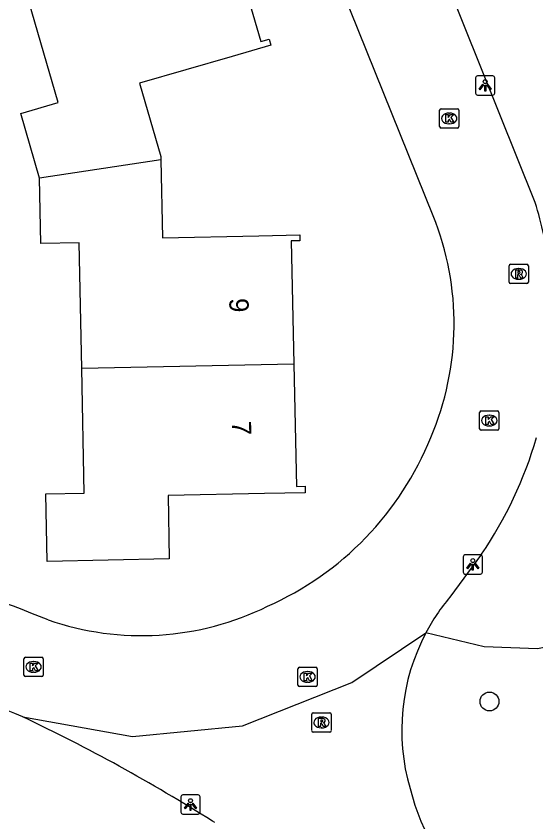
# Model space of a CAD drawing. Extents: x 162880 to 165536, y 384011 to 385179.
# Drawn here: x 164542.81 to 164569.79, y 384756.91 to 384798.75 of the extents above; entities that cross this region are included whole.
import ezdxf

# ---------------------------------------------------------------- set-up
doc = ezdxf.new("R2010")
doc.units = 0
for name, color, linetype in [('IMGEO_Boom', 7, 'Continuous'), ('IMGEO_Groenvoorziening', 7, 'Continuous'), ('IMGEO_Kolk', 7, 'Continuous'), ('IMGEO_Lichtpunt', 7, 'Continuous'), ('IMGEO_Pand', 7, 'Continuous'), ('IMGEO_Pand_nummerreeks', 7, 'Continuous'), ('IMGEO_Rijbaan_lokaal_open', 7, 'Continuous'), ('IMGEO_Rioolput', 7, 'Continuous')]:
    doc.layers.add(name, color=color, linetype=linetype)

msp = doc.modelspace()

# ---------------------------------------------------------------- linework, layer by layer
at = {"layer": 'IMGEO_Boom'}
msp.add_circle((164567.386, 384763.158), 0.489, dxfattribs=at)
at = {"layer": 'IMGEO_Groenvoorziening'}
msp.add_lwpolyline([(164576.096, 384765.647), (164572.617, 384766.454), (164569.883, 384765.887), (164567.104, 384765.996), (164564.087, 384766.728)], dxfattribs=at)
at = {"layer": 'IMGEO_Kolk'}
for p, q in [((164564.87, 384793.939), (164565.722, 384793.939)), ((164564.795, 384793.013), (164564.795, 384793.865)), ((164565.283, 384793.719), (164565.308, 384793.719)), ((164565.796, 384793.865), (164565.796, 384793.013)), ((164565.306, 384793.159), (164565.281, 384793.159)), ((164565.722, 384792.939), (164564.87, 384792.939)), ((164566.876, 384777.32), (164566.876, 384778.172)), ((164566.951, 384778.246), (164567.803, 384778.246)), ((164567.364, 384778.026), (164567.389, 384778.026)), ((164567.877, 384778.172), (164567.877, 384777.32)), ((164567.803, 384777.246), (164566.951, 384777.246)), ((164567.387, 384777.466), (164567.362, 384777.466)), ((164543.218, 384764.53), (164543.218, 384765.382)), ((164543.293, 384765.456), (164544.145, 384765.456)), ((164543.706, 384765.236), (164543.731, 384765.236)), ((164544.219, 384765.382), (164544.219, 384764.53)), ((164543.729, 384764.676), (164543.704, 384764.676)), ((164557.443, 384764.01), (164557.443, 384764.862)), ((164557.518, 384764.936), (164558.37, 384764.936)), ((164557.931, 384764.716), (164557.956, 384764.716)), ((164558.444, 384764.862), (164558.444, 384764.01)), ((164544.145, 384764.456), (164543.293, 384764.456)), ((164558.37, 384763.936), (164557.518, 384763.936)), ((164557.954, 384764.156), (164557.929, 384764.156))]:
    msp.add_line(p, q, dxfattribs=at)
for points in [[(164564.87, 384793.939), (164565.722, 384793.939)], [(164564.795, 384793.013), (164564.795, 384793.865)], [(164565.116, 384793.639), (164565.239, 384793.639), (164565.239, 384793.488), (164565.369, 384793.639), (164565.533, 384793.639), (164565.387, 384793.488), (164565.54, 384793.239), (164565.388, 384793.239), (164565.303, 384793.403), (164565.239, 384793.336), (164565.239, 384793.239), (164565.116, 384793.239), (164565.116, 384793.639)], [(164565.796, 384793.865), (164565.796, 384793.013)], [(164565.722, 384792.939), (164564.87, 384792.939)], [(164566.876, 384777.32), (164566.876, 384778.172)], [(164566.951, 384778.246), (164567.803, 384778.246)], [(164567.877, 384778.172), (164567.877, 384777.32)], [(164567.197, 384777.946), (164567.32, 384777.946), (164567.32, 384777.795), (164567.45, 384777.946), (164567.614, 384777.946), (164567.468, 384777.795), (164567.621, 384777.546), (164567.469, 384777.546), (164567.384, 384777.71), (164567.32, 384777.643), (164567.32, 384777.546), (164567.197, 384777.546), (164567.197, 384777.946)], [(164567.803, 384777.246), (164566.951, 384777.246)], [(164543.218, 384764.53), (164543.218, 384765.382)], [(164543.293, 384765.456), (164544.145, 384765.456)], [(164543.539, 384765.156), (164543.662, 384765.156), (164543.662, 384765.005), (164543.792, 384765.156), (164543.956, 384765.156), (164543.81, 384765.005), (164543.963, 384764.756), (164543.811, 384764.756), (164543.726, 384764.92), (164543.662, 384764.853), (164543.662, 384764.756), (164543.539, 384764.756), (164543.539, 384765.156)], [(164544.219, 384765.382), (164544.219, 384764.53)], [(164557.443, 384764.01), (164557.443, 384764.862)], [(164557.518, 384764.936), (164558.37, 384764.936)], [(164557.764, 384764.636), (164557.887, 384764.636), (164557.887, 384764.485), (164558.017, 384764.636), (164558.181, 384764.636), (164558.035, 384764.485), (164558.188, 384764.236), (164558.036, 384764.236), (164557.951, 384764.4), (164557.887, 384764.333), (164557.887, 384764.236), (164557.764, 384764.236), (164557.764, 384764.636)], [(164558.444, 384764.862), (164558.444, 384764.01)], [(164544.145, 384764.456), (164543.293, 384764.456)], [(164558.37, 384763.936), (164557.518, 384763.936)]]:
    msp.add_lwpolyline(points, dxfattribs=at)
for centre, start, end in [((164564.872, 384793.863), 91.552, 178.448), ((164564.872, 384793.863), 91.552, 178.448), ((164565.72, 384793.863), 1.552, 88.448), ((164565.72, 384793.863), 1.552, 88.448), ((164564.872, 384793.015), 181.552, 268.448), ((164564.872, 384793.015), 181.552, 268.448), ((164565.72, 384793.015), 271.552, 358.448), ((164565.72, 384793.015), 271.552, 358.448), ((164566.953, 384778.17), 91.552, 178.448), ((164566.953, 384778.17), 91.552, 178.448), ((164567.801, 384778.17), 1.552, 88.448), ((164567.801, 384778.17), 1.552, 88.448), ((164566.953, 384777.322), 181.552, 268.448), ((164566.953, 384777.322), 181.552, 268.448), ((164567.801, 384777.322), 271.552, 358.448), ((164567.801, 384777.322), 271.552, 358.448), ((164543.295, 384765.38), 91.552, 178.448), ((164543.295, 384765.38), 91.552, 178.448), ((164544.143, 384765.38), 1.552, 88.448), ((164544.143, 384765.38), 1.552, 88.448), ((164557.52, 384764.86), 91.552, 178.448), ((164557.52, 384764.86), 91.552, 178.448), ((164558.368, 384764.86), 1.552, 88.448), ((164558.368, 384764.86), 1.552, 88.448), ((164543.295, 384764.532), 181.552, 268.448), ((164543.295, 384764.532), 181.552, 268.448), ((164544.143, 384764.532), 271.552, 358.448), ((164544.143, 384764.532), 271.552, 358.448), ((164557.52, 384764.012), 181.552, 268.448), ((164557.52, 384764.012), 181.552, 268.448), ((164558.368, 384764.012), 271.552, 358.448), ((164558.368, 384764.012), 271.552, 358.448)]:
    msp.add_arc(centre, 0.0765, start, end, dxfattribs=at)
for centre, major_axis, ratio, start_param, end_param in [((164565.282, 384793.439), (-0.387, 0.002), 0.722429, 4.712389, 7.853982), ((164565.307, 384793.439), (-0.39, 0.002), 0.717154, 1.570796, 4.712389), ((164567.363, 384777.746), (-0.387, 0.002), 0.722429, 4.712389, 7.853982), ((164567.388, 384777.746), (-0.39, 0.002), 0.717154, 1.570796, 4.712389), ((164543.705, 384764.956), (-0.387, 0.002), 0.722429, 4.712389, 7.853982), ((164543.73, 384764.956), (-0.39, 0.002), 0.717154, 1.570796, 4.712389), ((164557.93, 384764.436), (-0.387, 0.002), 0.722429, 4.712389, 7.853982), ((164557.955, 384764.436), (-0.39, 0.002), 0.717154, 1.570796, 4.712389)]:
    msp.add_ellipse(centre, major_axis=major_axis, ratio=ratio, start_param=start_param, end_param=end_param, dxfattribs=at)
at = {"layer": 'IMGEO_Lichtpunt'}
for p, q in [((164567.568, 384795.646), (164566.76, 384795.646)), ((164567.568, 384795.646), (164566.76, 384795.646)), ((164566.666, 384795.551), (164566.666, 384794.744)), ((164566.666, 384795.551), (164566.666, 384794.744)), ((164567.662, 384794.744), (164567.662, 384795.551)), ((164567.662, 384794.744), (164567.662, 384795.551)), ((164566.76, 384794.65), (164567.568, 384794.65)), ((164566.76, 384794.65), (164567.568, 384794.65)), ((164566.02, 384770.679), (164566.02, 384769.872)), ((164566.02, 384770.679), (164566.02, 384769.872)), ((164566.922, 384770.774), (164566.114, 384770.774)), ((164566.922, 384770.774), (164566.114, 384770.774)), ((164567.016, 384769.872), (164567.016, 384770.679)), ((164567.016, 384769.872), (164567.016, 384770.679)), ((164566.114, 384769.778), (164566.922, 384769.778)), ((164566.114, 384769.778), (164566.922, 384769.778)), ((164551.365, 384758.211), (164551.365, 384757.404)), ((164551.365, 384758.211), (164551.365, 384757.404)), ((164552.267, 384758.306), (164551.459, 384758.306)), ((164552.267, 384758.306), (164551.459, 384758.306)), ((164552.361, 384757.404), (164552.361, 384758.211)), ((164552.361, 384757.404), (164552.361, 384758.211)), ((164551.459, 384757.31), (164552.267, 384757.31)), ((164551.459, 384757.31), (164552.267, 384757.31))]:
    msp.add_line(p, q, dxfattribs=at)
for points in [[(164567.04, 384795.215), (164567.079, 384795.187), (164566.891, 384794.925), (164566.853, 384794.952), (164567.04, 384795.215)], [(164567.252, 384795.187), (164567.29, 384795.214), (164567.477, 384794.952), (164567.438, 384794.924), (164567.252, 384795.187)], [(164567.142, 384795.167), (164567.189, 384795.167), (164567.189, 384794.845), (164567.142, 384794.845), (164567.142, 384795.167)], [(164566.394, 384770.343), (164566.433, 384770.315), (164566.245, 384770.053), (164566.207, 384770.08), (164566.394, 384770.343)], [(164566.496, 384770.295), (164566.543, 384770.295), (164566.543, 384769.973), (164566.496, 384769.973), (164566.496, 384770.295)], [(164566.606, 384770.315), (164566.644, 384770.342), (164566.831, 384770.08), (164566.792, 384770.052), (164566.606, 384770.315)], [(164551.739, 384757.875), (164551.778, 384757.847), (164551.59, 384757.585), (164551.552, 384757.612), (164551.739, 384757.875)], [(164551.841, 384757.827), (164551.888, 384757.827), (164551.888, 384757.505), (164551.841, 384757.505), (164551.841, 384757.827)], [(164551.951, 384757.847), (164551.989, 384757.874), (164552.176, 384757.612), (164552.137, 384757.584), (164551.951, 384757.847)]]:
    msp.add_lwpolyline(points, dxfattribs=at)
for centre in [(164567.165, 384795.349), (164566.519, 384770.477), (164551.864, 384758.009)]:
    msp.add_circle(centre, 0.0994, dxfattribs=at)
for centre, start, end in [((164566.76, 384795.551), 90, 180), ((164566.76, 384795.551), 90, 180), ((164567.568, 384795.551), 0, 90), ((164567.568, 384795.551), 0, 90), ((164566.76, 384794.744), 180, 270), ((164566.76, 384794.744), 180, 270), ((164567.568, 384794.744), 270, 0), ((164567.568, 384794.744), 270, 360), ((164566.114, 384770.679), 90, 180), ((164566.114, 384770.679), 90, 180), ((164566.922, 384770.679), 0, 90), ((164566.922, 384770.679), 0, 90), ((164566.114, 384769.872), 180, 270), ((164566.114, 384769.872), 180, 270), ((164566.922, 384769.872), 270, 0), ((164566.922, 384769.872), 270, 360), ((164551.459, 384758.211), 90, 180), ((164551.459, 384758.211), 90, 180), ((164552.267, 384758.211), 0, 90), ((164552.267, 384758.211), 0, 90), ((164551.459, 384757.404), 180, 270), ((164551.459, 384757.404), 180, 270), ((164552.267, 384757.404), 270, 0), ((164552.267, 384757.404), 270, 360)]:
    msp.add_arc(centre, 0.0946, start, end, dxfattribs=at)
at = {"layer": 'IMGEO_Pand'}
for points in [[(164553.74, 384803.549), (164555.519, 384797.426), (164555.951, 384797.551), (164556.04, 384797.243), (164554.024, 384796.658), (164549.222, 384795.263), (164550.327, 384791.461), (164550.331, 384791.287)], [(164544.028, 384790.344), (164543.059, 384793.697), (164544.991, 384794.258), (164543.195, 384800.482)], [(164550.331, 384791.287), (164544.028, 384790.344)], [(164550.331, 384791.287), (164550.418, 384787.241), (164555.417, 384787.348), (164557.538, 384787.394), (164557.546, 384787.087), (164557.097, 384787.077), (164557.23, 384780.679)], [(164546.222, 384780.458), (164546.094, 384786.973), (164544.095, 384786.934), (164544.028, 384790.344)], [(164557.23, 384780.679), (164557.362, 384774.328), (164557.811, 384774.338), (164557.818, 384773.998), (164555.701, 384773.957), (164550.7, 384773.859), (164550.766, 384770.56), (164544.418, 384770.435), (164544.35, 384773.935), (164546.35, 384773.975), (164546.222, 384780.458)], [(164557.23, 384780.679), (164546.222, 384780.458)]]:
    msp.add_lwpolyline(points, dxfattribs=at)
at = {"layer": 'IMGEO_Rijbaan_lokaal_open'}
for points in [[(164564.466, 384788.378), (164547.196, 384831.234)], [(164569.763, 384789.08), (164553.012, 384830.823)], [(164566.972, 384770.808), (164565.323, 384768.576)], [(164543.167, 384762.36), (164548.863, 384761.34), (164554.56, 384761.892), (164560.236, 384764.14), (164564.087, 384766.728)], [(164553.12, 384756.874), (164553.007, 384756.94)]]:
    msp.add_lwpolyline(points, dxfattribs=at)
for centre, radius, start, end in [((164548.954, 384782.799), 21.736, 7.4864, 16.7962), ((164550.552, 384782.78), 14.998, 336.8184, 21.9164), ((164549.295, 384782.928), 16.216, 293.8939, 338.0855), ((164549.243, 384782.87), 21.444, 325.7706, 343.726), ((164516.488, 384698.768), 74.113, 67.81255, 79.81522), ((164573.583, 384761.714), 10.739, 140.2826, 152.1657), ((164549.319, 384781.415), 14.834, 250.9473, 296.1784), ((164573.643, 384761.668), 10.813, 152.0993, 196.248), ((164516.95, 384699.81), 67.822, 67.26019, 79.7526), ((164502.78, 384677.396), 94.074, 57.7304, 64.57651), ((164576.39, 384762.085), 13.571, 194.6928, 224.8915)]:
    msp.add_arc(centre, radius, start, end, dxfattribs=at)
at = {"layer": 'IMGEO_Rioolput'}
for p, q in [((164568.405, 384784.938), (164568.405, 384785.79)), ((164568.48, 384785.864), (164569.332, 384785.864)), ((164568.893, 384785.644), (164568.918, 384785.644)), ((164569.406, 384785.79), (164569.406, 384784.938)), ((164569.332, 384784.864), (164568.48, 384784.864)), ((164568.916, 384785.084), (164568.891, 384785.084)), ((164558.239, 384762.57), (164559.091, 384762.57)), ((164558.164, 384761.644), (164558.164, 384762.496)), ((164558.652, 384762.35), (164558.677, 384762.35)), ((164559.165, 384762.496), (164559.165, 384761.644)), ((164558.675, 384761.79), (164558.65, 384761.79)), ((164559.091, 384761.57), (164558.239, 384761.57))]:
    msp.add_line(p, q, dxfattribs=at)
for points in [[(164568.405, 384784.938), (164568.405, 384785.79)], [(164568.48, 384785.864), (164569.332, 384785.864)], [(164568.994, 384785.562), (164568.742, 384785.564), (164568.742, 384785.164)], [(164569.406, 384785.79), (164569.406, 384784.938)], [(164568.742, 384785.164), (164568.866, 384785.164), (164568.866, 384785.326), (164568.877, 384785.326)], [(164568.92, 384785.483), (164568.866, 384785.483), (164568.866, 384785.402)], [(164568.866, 384785.402), (164568.918, 384785.402)], [(164568.924, 384785.297), (164568.995, 384785.164), (164569.135, 384785.164), (164569.07, 384785.29)], [(164569.332, 384784.864), (164568.48, 384784.864)], [(164558.239, 384762.57), (164559.091, 384762.57)], [(164558.164, 384761.644), (164558.164, 384762.496)], [(164558.753, 384762.268), (164558.501, 384762.27), (164558.501, 384761.87)], [(164558.679, 384762.189), (164558.625, 384762.189), (164558.625, 384762.108)], [(164559.165, 384762.496), (164559.165, 384761.644)], [(164558.501, 384761.87), (164558.625, 384761.87), (164558.625, 384762.032), (164558.636, 384762.032)], [(164558.625, 384762.108), (164558.677, 384762.108)], [(164558.683, 384762.003), (164558.754, 384761.87), (164558.894, 384761.87), (164558.829, 384761.996)], [(164559.091, 384761.57), (164558.239, 384761.57)]]:
    msp.add_lwpolyline(points, dxfattribs=at)
for centre, radius, start, end in [((164568.482, 384785.788), 0.0765, 91.552, 178.448), ((164568.482, 384785.788), 0.0765, 91.552, 178.448), ((164568.993, 384785.452), 0.109, 350.3612, 89.416), ((164569.33, 384785.788), 0.0765, 1.552, 88.448), ((164569.33, 384785.788), 0.0765, 1.552, 88.448), ((164568.876, 384785.273), 0.0533, 26.0293, 88.6989), ((164568.902, 384785.591), 0.19, 274.7715, 282.9687), ((164568.926, 384785.387), 0.0964, 77.0061, 93.1865), ((164568.94, 384785.444), 0.0378, 276.6634, 79.6772), ((164568.991, 384785.452), 0.112, 277.5842, 350.9817), ((164568.975, 384785.237), 0.108, 29.5134, 73.7905), ((164568.482, 384784.94), 0.0765, 181.552, 268.448), ((164568.482, 384784.94), 0.0765, 181.552, 268.448), ((164569.33, 384784.94), 0.0765, 271.552, 358.448), ((164569.33, 384784.94), 0.0765, 271.552, 358.448), ((164558.241, 384762.494), 0.0765, 91.552, 178.448), ((164558.241, 384762.494), 0.0765, 91.552, 178.448), ((164559.089, 384762.494), 0.0765, 1.552, 88.448), ((164559.089, 384762.494), 0.0765, 1.552, 88.448), ((164558.685, 384762.093), 0.0964, 77.0061, 93.1865), ((164558.699, 384762.15), 0.0378, 276.6634, 79.6772), ((164558.752, 384762.158), 0.109, 350.3612, 89.416), ((164558.75, 384762.158), 0.112, 277.5842, 350.9817), ((164558.635, 384761.979), 0.0533, 26.0293, 88.6989), ((164558.661, 384762.297), 0.19, 274.7715, 282.9687), ((164558.734, 384761.943), 0.108, 29.5134, 73.7905), ((164558.241, 384761.646), 0.0765, 181.552, 268.448), ((164558.241, 384761.646), 0.0765, 181.552, 268.448), ((164559.089, 384761.646), 0.0765, 271.552, 358.448), ((164559.089, 384761.646), 0.0765, 271.552, 358.448)]:
    msp.add_arc(centre, radius, start, end, dxfattribs=at)
for centre, major_axis, ratio, start_param, end_param in [((164568.892, 384785.364), (-0.387, 0.002), 0.722429, 4.712389, 7.853982), ((164568.917, 384785.364), (-0.39, 0.002), 0.717154, 1.570796, 4.712389), ((164558.651, 384762.07), (-0.387, 0.002), 0.722429, 4.712389, 7.853982), ((164558.676, 384762.07), (-0.39, 0.002), 0.717154, 1.570796, 4.712389)]:
    msp.add_ellipse(centre, major_axis=major_axis, ratio=ratio, start_param=start_param, end_param=end_param, dxfattribs=at)

# ---------------------------------------------------------------- texts
at = {"layer": 'IMGEO_Pand_nummerreeks'}
for s, p in [('9', (164553.878, 384784.097)), ('7', (164554.01, 384777.723))]:
    msp.add_text(s, height=1, rotation=271.1908, dxfattribs=at).set_placement(p)

doc.saveas('drawing.dxf')
